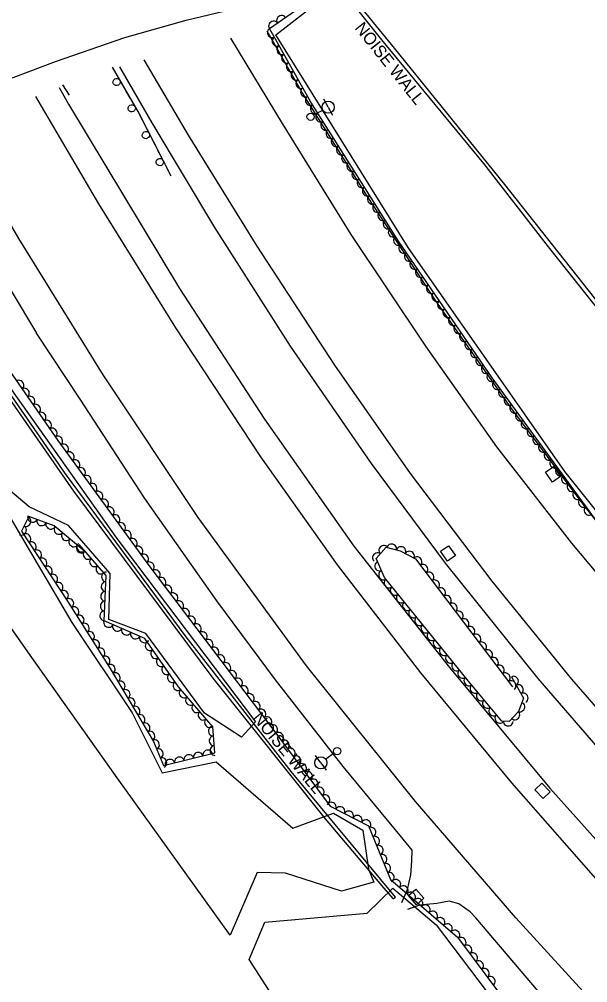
# Model space of a CAD drawing. Extents: x 1722896 to 1754269, y 648279 to 666297.
# Drawn here: x 1728099.4 to 1728333.4, y 653200.9 to 653597.2 of the extents above; entities that cross this region are included whole.
import ezdxf

# ---------------------------------------------------------------- set-up
doc = ezdxf.new("R2010")
doc.units = 0
for name, color, linetype in [('DESIGN - CENTERLINE - Proposed', 7, 'Continuous'), ('DESIGN - SCRATCH - User 1', 7, 'Continuous'), ('SURVEY - CENTERLINE - Preliminary', 7, 'Continuous'), ('SURVEY - CENTERLINE - Preliminary Text', 7, 'Continuous'), ('SURVEY - DRAINAGE - Natural Features', 7, 'Continuous'), ('SURVEY - DTM - Breaklines', 7, 'Continuous'), ('SURVEY - VEGETATION - Features with Text', 7, 'Continuous')]:
    doc.layers.add(name, color=color, linetype=linetype)

msp = doc.modelspace()

# ---------------------------------------------------------------- linework, layer by layer
at = {"layer": 'DESIGN - CENTERLINE - Proposed'}
msp.add_lwpolyline([(1728001.32, 653590.44), (1728014.96, 653563.21), (1728028.46, 653541.65), (1728048.12, 653551.41), (1728066.45, 653560.89), (1728086.6, 653569.4), (1728114.32, 653579.78), (1728142.79, 653589.66), (1728168.13, 653596.78), (1728193.26, 653602.88), (1728218.17, 653607.74), (1728220.25, 653608.21), (1728206.07, 653633.29), (1728191.6, 653659.26), (1728168.29, 653654.22), (1728140.02, 653647.08), (1728113.85, 653638.91), (1728088.89, 653630.48), (1728063.4, 653620.21), (1728040.53, 653609.86), (1728020.46, 653599.75), (1728001, 653590.49)], dxfattribs=at)
at = {"layer": 'DESIGN - SCRATCH - User 1'}
for points in [[(1728428.74, 653361.93), (1728406.3, 653391.77), (1728317.18, 653503.56), (1728290.55, 653537.9), (1728248.62, 653588.79), (1728233.21, 653608.07), (1728234.63, 653608.76), (1728253.66, 653585.32), (1728299.08, 653529.28), (1728412.98, 653385.46), (1728429.59, 653362.96), (1728428.74, 653361.93)], [(1728137.64, 653577.53), (1728148.71, 653558.26), (1728161.74, 653532.85)], [(1728137.64, 653577.53), (1728138.81, 653575.49)], [(1728139.61, 653574.11), (1728141.9, 653570.12)], [(1728120.12, 653565.92), (1728117.29, 653570.21)], [(1728117.95, 653569.22), (1728117.29, 653570.21)], [(1728120.12, 653565.92), (1728118.83, 653567.88)], [(1728142.7, 653568.73), (1728143.86, 653566.69)], [(1728143.86, 653566.69), (1728145.04, 653564.66)], [(1728145.83, 653563.27), (1728148.12, 653559.28)], [(1728148.9, 653557.88), (1728149.98, 653555.79)], [(1728149.98, 653555.79), (1728151.05, 653553.7)], [(1728151.78, 653552.28), (1728153.88, 653548.18)], [(1728154.61, 653546.76), (1728155.68, 653544.67)], [(1728155.68, 653544.67), (1728156.75, 653542.58)], [(1728031.2, 653540.86), (1728082.37, 653459.64), (1728121.7, 653403.09), (1728179.04, 653326.18), (1728225.29, 653268.33), (1728249.34, 653239.9), (1728253.28, 653235.39), (1728254.28, 653236.06), (1728211.36, 653287.79), (1728168.1, 653343.16), (1728118.43, 653410.27), (1728083.25, 653460.87), (1728032.71, 653541.31), (1728031.2, 653540.86)], [(1728157.48, 653541.15), (1728159.58, 653537.06)], [(1728160.31, 653535.64), (1728161.38, 653533.55)], [(1728161.38, 653533.55), (1728161.74, 653532.85)]]:
    msp.add_lwpolyline(points, dxfattribs=at)
for centre, start, end in [((1728139.44, 653571.39), 143.1405, 143.1307), ((1728145.67, 653560.55), 143.1405, 143.1307), ((1728151.48, 653549.57), 140.4082, 140.3984), ((1728157.19, 653538.44), 140.4082, 140.3984)]:
    msp.add_arc(centre, 1.5, start, end, dxfattribs=at)
at = {"layer": 'SURVEY - CENTERLINE - Preliminary'}
for points in [[(1729025.44, 652938.98), (1728983.05, 652950.75), (1728945.21, 652967.39), (1728897.36, 652978.41), (1728828.06, 653007.8), (1728765.82, 653035.37), (1728696.37, 653073.67), (1728627.12, 653119.03), (1728560.75, 653167.91), (1728519.89, 653201.22), (1728463.57, 653252.92), (1728393.97, 653323.6), (1728323.9, 653411.12), (1728259.5, 653503.26), (1728204.97, 653590.83), (1728225.69, 653606.96)], [(1728084.35, 653461.22), (1728139.16, 653384.23), (1728196.57, 653308.25), (1728190.9, 653301.92), (1728175.64, 653311.71), (1728151.42, 653344.61), (1728136.22, 653350.28), (1728136.75, 653369.16), (1728119.69, 653389.02), (1728103.52, 653396.64), (1728089.21, 653408.64)], [(1728095.28, 653392.93), (1728120.97, 653349.05), (1728145.86, 653311.91), (1728158.13, 653287.26), (1728180.42, 653291.82), (1728211.96, 653264.43), (1728228.77, 653270.59), (1728240.72, 653263.7), (1728243.12, 653247.62), (1728245.31, 653242.24), (1728232.05, 653238.56), (1728208.9, 653246.02), (1728197.32, 653246.25), (1728186.17, 653220.43), (1728139.7, 653285.24), (1728103.91, 653335.69), (1728059.11, 653399.34)], [(1728218.43, 653172.67), (1728194.02, 653210.47), (1728200.4, 653225.86), (1728242.62, 653229.58), (1728253.13, 653239.74), (1728271.02, 653224.75), (1728312.16, 653170.46)]]:
    msp.add_lwpolyline(points, dxfattribs=at)
at = {"layer": 'SURVEY - CENTERLINE - Preliminary Text'}
for points in [[(1728591.29, 653140.62), (1728556.87, 653167.66), (1728521.08, 653197.59), (1728489.14, 653225.65), (1728457.18, 653255.92), (1728435.12, 653277.55), (1728408.35, 653304.96), (1728384.03, 653332.36), (1728361.42, 653359.79), (1728331.47, 653397.77), (1728301.68, 653437.44), (1728270.9, 653481.32), (1728242.77, 653524.23), (1728215.81, 653567.09), (1728201.45, 653592.33)], [(1728186.39, 653589.42), (1728207.62, 653554.27), (1728235.91, 653508.6), (1728266.56, 653462.8), (1728295.87, 653421.26), (1728326.73, 653381.65), (1728358.07, 653344.29), (1728387.56, 653311.6), (1728420.72, 653276.81), (1728453.38, 653244.85), (1728488.14, 653212.65), (1728525.99, 653179.79), (1728567.76, 653145.91), (1728613.33, 653111.9), (1728660.86, 653079.8), (1728707.4, 653051.54), (1728753.51, 653026.84), (1728797.87, 653004.89), (1728842.78, 652985.62), (1728892.53, 652965.82), (1728952.16, 652946.23), (1729000.03, 652931.84)], [(1728956.15, 652890.93), (1728915.46, 652904.6), (1728871.78, 652920.62), (1728823.89, 652940.47), (1728779.83, 652961.06), (1728734.93, 652983.89), (1728687.55, 653010.92), (1728639.67, 653041), (1728595.92, 653071.26), (1728550.01, 653106), (1728501.04, 653147.67), (1728464.72, 653180.27), (1728431.32, 653212.21), (1728395.68, 653248.68), (1728358.05, 653289.84), (1728326.87, 653325.83), (1728293.99, 653366.06), (1728260.47, 653410.38), (1728229.33, 653454.87), (1728197.27, 653503.88), (1728169.01, 653549.54), (1728150.8, 653580.53)], [(1728947.46, 652883.31), (1728864.28, 652912.45), (1728794.44, 652942.17), (1728712.03, 652984.85), (1728645.42, 653025.14), (1728590.41, 653062.9), (1728551.73, 653092.05), (1728511.67, 653124.5), (1728471.84, 653159.8), (1728433.24, 653195.88), (1728392.62, 653236.52), (1728355.07, 653277.43), (1728312.97, 653326.06), (1728274.75, 653373.53), (1728244.36, 653414.5), (1728211.08, 653462.8), (1728179.82, 653511.6), (1728154.14, 653554.57), (1728140.81, 653577.59)], [(1728115.83, 653569.15), (1728119.68, 653562.24), (1728165.3, 653486.52), (1728200.29, 653432.7), (1728237.06, 653380.5), (1728276.45, 653330.5), (1728317.8, 653280.96), (1728361.72, 653232.05), (1728407.71, 653185.4), (1728458.34, 653137.42), (1728502.77, 653098.24), (1728548.52, 653061.79), (1728581.44, 653037.45), (1728613.09, 653016.15), (1728650.77, 652991.4), (1728678.59, 652974.11), (1728724.43, 652948.71), (1728774.85, 652923.69), (1728834.79, 652896.93), (1728870.6, 652882.15), (1728904.28, 652870.28), (1728927.75, 652862.44)], [(1728106.09, 653565.38), (1728132.01, 653521.27), (1728163.72, 653470.23), (1728198.73, 653417.17), (1728230.29, 653372.8), (1728264.51, 653328.43), (1728301.95, 653283.06), (1728340.47, 653239.31), (1728379.11, 653198.88), (1728422.78, 653155.92), (1728471.99, 653111.28), (1728522.12, 653069.47), (1728567.95, 653034.36), (1728615.7, 653001.31), (1728659.19, 652974.23), (1728715.79, 652941.63), (1728781.32, 652908.78), (1728851.78, 652878.35), (1728888.7, 652864.48), (1728918.71, 652854.37)], [(1728863.54, 652802.06), (1728821.49, 652820.38), (1728775.21, 652842.27), (1728720.82, 652870.99), (1728671.26, 652900.62), (1728624.08, 652930.96), (1728572.88, 652968.45), (1728532.23, 653000.37), (1728494.67, 653032.49), (1728463.45, 653061.14), (1728427.34, 653096.22), (1728393.97, 653130.25), (1728350.31, 653176.66), (1728303.78, 653227.57), (1728262.44, 653275.42), (1728217.62, 653331.31), (1728173.02, 653392.32), (1728133.95, 653450.97), (1728099.2, 653506.95), (1728072.75, 653552.44)], [(1728060.09, 653546.39), (1728085.43, 653502.93), (1728106.41, 653468.12)], [(1728256.89, 653233.86), (1728259.14, 653239.18), (1728260.5, 653245.28), (1728260.97, 653250.91), (1728261.09, 653255.46), (1728256.19, 653261.44), (1728232.72, 653289.78), (1728204.78, 653325.5), (1728180.74, 653357.92), (1728151.07, 653400.02), (1728124.39, 653440.96), (1728106.41, 653468.12)], [(1728822.2, 652809.15), (1728785.38, 652826.09), (1728738.16, 652850.48), (1728698.12, 652873), (1728662.52, 652894.65), (1728622.03, 652921.03), (1728580.49, 652949.91), (1728549.02, 652974.14), (1728513.15, 653002.82), (1728478.49, 653033.02), (1728441.34, 653068.11), (1728404.84, 653104.52), (1728364.13, 653144.9), (1728317.82, 653191.84), (1728287.29, 653227.58), (1728284.96, 653230.03), (1728280.31, 653233.34), (1728276.29, 653234.43), (1728271.25, 653233.44), (1728264.08, 653232.82), (1728259.23, 653230.96)]]:
    msp.add_lwpolyline(points, dxfattribs=at)
at = {"layer": 'SURVEY - DRAINAGE - Natural Features'}
for p, q in [((1728319.04, 653410.05), (1728319.04, 653410.05)), ((1728275.87, 653377.47), (1728275.87, 653377.47)), ((1728314.76, 653279.83), (1728314.76, 653279.83)), ((1728262.7, 653236.2), (1728262.7, 653236.2))]:
    msp.add_line(p, q, dxfattribs=at)
for points in [[(1728315.96, 653410.9), (1728319.2, 653413.24), (1728322.12, 653409.19), (1728318.88, 653406.85), (1728315.96, 653410.9)], [(1728272.79, 653378.35), (1728276.05, 653380.66), (1728278.95, 653376.59), (1728275.69, 653374.27), (1728272.79, 653378.35)], [(1728311.59, 653280.29), (1728314.52, 653283.02), (1728317.93, 653279.36), (1728315.01, 653276.63), (1728311.59, 653280.29)], [(1728259.54, 653236.75), (1728262.54, 653239.4), (1728265.85, 653235.66), (1728262.85, 653233.01), (1728259.54, 653236.75)]]:
    msp.add_lwpolyline(points, dxfattribs=at)
at = {"layer": 'SURVEY - DTM - Breaklines'}
for p, q in [((1728226.54, 653561.06), (1728224.74, 653564.35)), ((1728220.61, 653557.83), (1728224.34, 653559.86)), ((1728226.54, 653561.06), (1728228.33, 653557.77)), ((1728223.5, 653291.37), (1728221.33, 653294.43)), ((1728229, 653295.28), (1728225.54, 653292.82)), ((1728223.5, 653291.37), (1728225.66, 653288.31))]:
    msp.add_line(p, q, dxfattribs=at)
for centre, radius in [((1728226.54, 653561.06), 2.5), ((1728219.29, 653557.11), 1.5), ((1728230.23, 653296.14), 1.5), ((1728223.5, 653291.37), 2.5)]:
    msp.add_circle(centre, radius, dxfattribs=at)
at = {"layer": 'SURVEY - VEGETATION - Features with Text'}
for points in [[(1729008.8, 652937.3), (1728926.54, 652962.62), (1728823.57, 653007.24), (1728745.63, 653042.32), (1728684.48, 653077.21), (1728614.85, 653124.77), (1728554.42, 653169.63), (1728506.38, 653209.8), (1728456.48, 653257.37), (1728401.52, 653313.09), (1728374.97, 653343), (1728338.77, 653388.42), (1728294.08, 653449.68), (1728255.51, 653505.86), (1728219.4, 653563.08), (1728202.4, 653593.4), (1728225.17, 653609.3), (1728252.04, 653612.82), (1728291.34, 653612.92), (1728347.43, 653614.57)], [(1727994.33, 653516.85), (1728013.66, 653533.35), (1728037.42, 653543.36), (1728079.26, 653475.6), (1728115.22, 653423.89), (1728152.7, 653372.46), (1728202.11, 653307.39), (1728227.37, 653273.47), (1728243.18, 653265.48), (1728252.18, 653243.38), (1728279.8, 653219.67), (1728328.93, 653153.77), (1728352.37, 653128.19), (1728371.2, 653124.82), (1728375.12, 653115.19), (1728391.22, 653087.7), (1728408.28, 653065.38), (1728429.38, 653043.63), (1728462.87, 653013.53), (1728501.29, 652989.19), (1728548.96, 652952.31), (1728598.39, 652912.21)], [(1728126.36, 653378.28), (1728113.72, 653388.89), (1728103.37, 653392.73), (1728100.24, 653386.59), (1728119.29, 653357.84), (1728136.81, 653330.09), (1728154.57, 653300.17), (1728158.78, 653290.25), (1728179.86, 653295.44), (1728178.99, 653306.22), (1728164.86, 653322.66), (1728151.04, 653342.55), (1728134.36, 653349.73), (1728135.18, 653368.36), (1728124, 653381.2)], [(1728301.92, 653326.73), (1728306.95, 653317.96), (1728304.79, 653312.47), (1728301.06, 653308.37), (1728297.98, 653308.55), (1728284.34, 653324.97), (1728249.65, 653367.54), (1728246.29, 653375.33), (1728250.37, 653380.04), (1728256.13, 653378.56), (1728262.42, 653375.21), (1728302.32, 653322.65)]]:
    msp.add_lwpolyline(points, dxfattribs=at)
for centre, major_axis in [((1728203.99, 653594.52), (1.64, 1.15)), ((1728207.27, 653596.81), (1.64, 1.15)), ((1728203.4, 653591.61), (-0.98, 1.74)), ((1728205.35, 653588.12), (-0.98, 1.74)), ((1728207.31, 653584.63), (-0.98, 1.74)), ((1728209.27, 653581.14), (-0.98, 1.74)), ((1728211.22, 653577.65), (-0.98, 1.74)), ((1728213.18, 653574.17), (-0.98, 1.74)), ((1728215.14, 653570.68), (-0.98, 1.74)), ((1728217.09, 653567.19), (-0.98, 1.74)), ((1728219.05, 653563.7), (-0.98, 1.74)), ((1728221.15, 653560.3), (-1.07, 1.69)), ((1728223.29, 653556.92), (-1.07, 1.69)), ((1728225.42, 653553.53), (-1.07, 1.69)), ((1728227.56, 653550.15), (-1.07, 1.69)), ((1728229.69, 653546.77), (-1.07, 1.69)), ((1728231.83, 653543.38), (-1.07, 1.69)), ((1728233.96, 653540), (-1.07, 1.69)), ((1728236.1, 653536.62), (-1.07, 1.69)), ((1728238.23, 653533.24), (-1.07, 1.69)), ((1728240.37, 653529.85), (-1.07, 1.69)), ((1728242.5, 653526.47), (-1.07, 1.69)), ((1728244.64, 653523.09), (-1.07, 1.69)), ((1728246.77, 653519.71), (-1.07, 1.69)), ((1728248.91, 653516.32), (-1.07, 1.69)), ((1728251.04, 653512.94), (-1.07, 1.69)), ((1728253.18, 653509.56), (-1.07, 1.69)), ((1728255.31, 653506.18), (-1.07, 1.69)), ((1728257.56, 653502.87), (-1.13, 1.65)), ((1728259.83, 653499.57), (-1.13, 1.65)), ((1728262.09, 653496.28), (-1.13, 1.65)), ((1728264.36, 653492.98), (-1.13, 1.65)), ((1728266.62, 653489.68), (-1.13, 1.65)), ((1728268.88, 653486.38), (-1.13, 1.65)), ((1728271.15, 653483.08), (-1.13, 1.65)), ((1728273.41, 653479.79), (-1.13, 1.65)), ((1728275.67, 653476.49), (-1.13, 1.65)), ((1728277.94, 653473.19), (-1.13, 1.65)), ((1728280.2, 653469.89), (-1.13, 1.65)), ((1728282.47, 653466.6), (-1.13, 1.65)), ((1728284.73, 653463.3), (-1.13, 1.65)), ((1728286.99, 653460), (-1.13, 1.65)), ((1728289.26, 653456.7), (-1.13, 1.65)), ((1728291.52, 653453.4), (-1.13, 1.65)), ((1728099.34, 653446.73), (1.14, -1.64)), ((1728293.79, 653450.11), (-1.13, 1.65)), ((1728101.62, 653443.44), (1.14, -1.64)), ((1728296.13, 653446.87), (-1.18, 1.62)), ((1728298.49, 653443.64), (-1.18, 1.62)), ((1728103.91, 653440.16), (1.14, -1.64)), ((1728300.85, 653440.4), (-1.18, 1.62)), ((1728106.19, 653436.88), (1.14, -1.64)), ((1728303.2, 653437.17), (-1.18, 1.62)), ((1728108.47, 653433.59), (1.14, -1.64)), ((1728305.56, 653433.94), (-1.18, 1.62)), ((1728110.76, 653430.31), (1.14, -1.64)), ((1728113.04, 653427.02), (1.14, -1.64)), ((1728307.92, 653430.71), (-1.18, 1.62)), ((1728310.28, 653427.48), (-1.18, 1.62)), ((1728115.33, 653423.74), (1.18, -1.62)), ((1728312.63, 653424.25), (-1.18, 1.62)), ((1728117.68, 653420.51), (1.18, -1.62)), ((1728314.99, 653421.02), (-1.18, 1.62)), ((1728120.04, 653417.28), (1.18, -1.62)), ((1728317.35, 653417.78), (-1.18, 1.62)), ((1728122.39, 653414.04), (1.18, -1.62)), ((1728319.71, 653414.55), (-1.18, 1.62)), ((1728124.75, 653410.81), (1.18, -1.62)), ((1728127.11, 653407.58), (1.18, -1.62)), ((1728322.06, 653411.32), (-1.18, 1.62)), ((1728324.42, 653408.09), (-1.18, 1.62)), ((1728129.46, 653404.34), (1.18, -1.62)), ((1728326.78, 653404.86), (-1.18, 1.62)), ((1728131.82, 653401.11), (1.18, -1.62)), ((1728329.14, 653401.63), (-1.18, 1.62)), ((1728134.17, 653397.88), (1.18, -1.62)), ((1728331.49, 653398.4), (-1.18, 1.62)), ((1728136.53, 653394.65), (1.18, -1.62)), ((1728138.88, 653391.41), (1.18, -1.62)), ((1728333.85, 653395.16), (-1.18, 1.62)), ((1728102.25, 653390.54), (-0.91, -1.78)), ((1728104.82, 653392.19), (-1.88, 0.7)), ((1728108.57, 653390.8), (-1.88, 0.7)), ((1728112.32, 653389.41), (-1.88, 0.7)), ((1728141.24, 653388.18), (1.18, -1.62)), ((1728100.44, 653386.97), (-0.91, -1.78)), ((1728102.22, 653383.61), (1.1, -1.67)), ((1728115.64, 653387.28), (-1.53, 1.29)), ((1728118.7, 653384.71), (-1.53, 1.29)), ((1728143.59, 653384.95), (1.18, -1.62)), ((1728104.43, 653380.28), (1.1, -1.67)), ((1728121.77, 653382.14), (-1.53, 1.29)), ((1728125.02, 653380.02), (-1.31, 1.51)), ((1728145.95, 653381.71), (1.18, -1.62)), ((1728252.68, 653379.45), (1.94, -0.5)), ((1728106.63, 653376.95), (1.1, -1.67)), ((1728124.83, 653379.57), (-1.53, 1.29)), ((1728127.65, 653377), (-1.31, 1.51)), ((1728148.31, 653378.48), (1.18, -1.62)), ((1728246.7, 653375.8), (1.31, 1.51)), ((1728249.31, 653378.82), (1.31, 1.51)), ((1728256.51, 653378.35), (1.77, -0.94)), ((1728260.04, 653376.47), (1.77, -0.94)), ((1728108.84, 653373.61), (1.1, -1.67)), ((1728130.28, 653373.99), (-1.31, 1.51)), ((1728150.66, 653375.25), (1.18, -1.62)), ((1728153.03, 653372.02), (1.21, -1.59)), ((1728247.63, 653372.22), (-0.79, 1.84)), ((1728263.21, 653374.16), (1.21, -1.59)), ((1728111.05, 653370.28), (1.1, -1.67)), ((1728132.91, 653370.97), (-1.31, 1.51)), ((1728135.15, 653367.82), (0.09, 2)), ((1728155.44, 653368.84), (1.21, -1.59)), ((1728249.21, 653368.55), (-0.79, 1.84)), ((1728265.63, 653370.98), (1.21, -1.59)), ((1728268.05, 653367.79), (1.21, -1.59)), ((1728113.26, 653366.94), (1.1, -1.67)), ((1728115.47, 653363.61), (1.1, -1.67)), ((1728134.98, 653363.82), (0.09, 2)), ((1728157.86, 653365.65), (1.21, -1.59)), ((1728251.48, 653365.29), (-1.26, 1.55)), ((1728270.47, 653364.61), (1.21, -1.59)), ((1728117.68, 653360.27), (1.1, -1.67)), ((1728134.8, 653359.83), (0.09, 2)), ((1728160.28, 653362.47), (1.21, -1.59)), ((1728254.01, 653362.19), (-1.26, 1.55)), ((1728272.89, 653361.42), (1.21, -1.59)), ((1728119.87, 653356.93), (1.07, -1.69)), ((1728134.63, 653355.83), (0.09, 2)), ((1728162.7, 653359.28), (1.21, -1.59)), ((1728165.12, 653356.1), (1.21, -1.59)), ((1728256.53, 653359.09), (-1.26, 1.55)), ((1728275.3, 653358.23), (1.21, -1.59)), ((1728122, 653353.54), (1.07, -1.69)), ((1728134.45, 653351.84), (0.09, 2)), ((1728167.54, 653352.91), (1.21, -1.59)), ((1728259.06, 653355.99), (-1.26, 1.55)), ((1728261.59, 653352.89), (-1.26, 1.55)), ((1728277.72, 653355.05), (1.21, -1.59)), ((1728280.14, 653351.86), (1.21, -1.59)), ((1728124.14, 653350.16), (1.07, -1.69)), ((1728169.96, 653349.72), (1.21, -1.59)), ((1728264.11, 653349.79), (-1.26, 1.55)), ((1728282.56, 653348.68), (1.21, -1.59)), ((1728126.27, 653346.78), (1.07, -1.69)), ((1728136.09, 653348.98), (-1.84, 0.79)), ((1728139.77, 653347.4), (-1.84, 0.79)), ((1728143.44, 653345.82), (-1.84, 0.79)), ((1728172.38, 653346.54), (1.21, -1.59)), ((1728266.64, 653346.69), (-1.26, 1.55)), ((1728284.98, 653345.49), (1.21, -1.59)), ((1728128.41, 653343.39), (1.07, -1.69)), ((1728130.54, 653340.01), (1.07, -1.69)), ((1728147.12, 653344.24), (-1.84, 0.79)), ((1728150.79, 653342.66), (-1.84, 0.79)), ((1728174.8, 653343.35), (1.21, -1.59)), ((1728177.22, 653340.17), (1.21, -1.59)), ((1728269.17, 653343.59), (-1.26, 1.55)), ((1728271.7, 653340.49), (-1.26, 1.55)), ((1728287.4, 653342.3), (1.21, -1.59)), ((1728132.68, 653336.63), (1.07, -1.69)), ((1728153.17, 653339.49), (-1.14, 1.64)), ((1728179.64, 653336.98), (1.21, -1.59)), ((1728274.22, 653337.39), (-1.26, 1.55)), ((1728289.82, 653339.12), (1.21, -1.59)), ((1728292.24, 653335.93), (1.21, -1.59)), ((1728134.81, 653333.25), (1.07, -1.69)), ((1728155.45, 653336.2), (-1.14, 1.64)), ((1728157.73, 653332.92), (-1.14, 1.64)), ((1728182.06, 653333.8), (1.21, -1.59)), ((1728276.75, 653334.29), (-1.26, 1.55)), ((1728294.65, 653332.75), (1.21, -1.59)), ((1728136.94, 653329.86), (1.02, -1.72)), ((1728160.01, 653329.63), (-1.14, 1.64)), ((1728184.48, 653330.61), (1.21, -1.59)), ((1728279.28, 653331.19), (-1.26, 1.55)), ((1728297.07, 653329.56), (1.21, -1.59)), ((1728138.98, 653326.42), (1.02, -1.72)), ((1728162.3, 653326.35), (-1.14, 1.64)), ((1728186.9, 653327.43), (1.21, -1.59)), ((1728189.32, 653324.24), (1.21, -1.59)), ((1728281.8, 653328.08), (-1.26, 1.55)), ((1728284.33, 653324.98), (-1.26, 1.55)), ((1728299.49, 653326.37), (1.21, -1.59)), ((1728302.91, 653324.99), (1, -1.73)), ((1728141.03, 653322.98), (1.02, -1.72)), ((1728164.58, 653323.06), (-1.14, 1.64)), ((1728191.74, 653321.06), (1.21, -1.59)), ((1728286.89, 653321.91), (-1.28, 1.54)), ((1728301.91, 653323.19), (1.21, -1.59)), ((1728304.9, 653321.52), (1, -1.73)), ((1728143.07, 653319.54), (1.02, -1.72)), ((1728145.11, 653316.1), (1.02, -1.72)), ((1728167.15, 653320), (-1.3, 1.52)), ((1728169.75, 653316.97), (-1.3, 1.52)), ((1728194.15, 653317.87), (1.21, -1.59)), ((1728289.44, 653318.83), (-1.28, 1.54)), ((1728306.9, 653318.06), (1, -1.73)), ((1728147.15, 653312.66), (1.02, -1.72)), ((1728172.36, 653313.93), (-1.3, 1.52)), ((1728196.57, 653314.69), (1.21, -1.59)), ((1728292, 653315.75), (-1.28, 1.54)), ((1728294.55, 653312.67), (-1.28, 1.54)), ((1728305.52, 653314.34), (-0.73, -1.86)), ((1728149.2, 653309.22), (1.02, -1.72)), ((1728174.97, 653310.9), (-1.3, 1.52)), ((1728198.99, 653311.5), (1.21, -1.59)), ((1728201.41, 653308.31), (1.21, -1.59)), ((1728297.11, 653309.6), (-1.28, 1.54)), ((1728303.45, 653311), (-1.34, -1.48)), ((1728151.24, 653305.78), (1.02, -1.72)), ((1728177.58, 653307.86), (-1.3, 1.52)), ((1728179.14, 653304.39), (-0.16, 1.99)), ((1728203.81, 653305.11), (1.19, -1.6)), ((1728300.61, 653308.4), (-2, 0.11)), ((1728153.28, 653302.35), (1.02, -1.72)), ((1728179.46, 653300.41), (-0.16, 1.99)), ((1728206.2, 653301.91), (1.19, -1.6)), ((1728155.15, 653298.82), (0.78, -1.84)), ((1728179.78, 653296.42), (-0.16, 1.99)), ((1728208.59, 653298.7), (1.19, -1.6)), ((1728156.71, 653295.13), (0.78, -1.84)), ((1728169.17, 653292.81), (1.94, 0.48)), ((1728173.05, 653293.76), (1.94, 0.48)), ((1728176.94, 653294.72), (1.94, 0.48)), ((1728210.98, 653295.49), (1.19, -1.6)), ((1728213.37, 653292.28), (1.19, -1.6)), ((1728158.27, 653291.45), (0.78, -1.84)), ((1728161.4, 653290.9), (1.94, 0.48)), ((1728165.28, 653291.85), (1.94, 0.48)), ((1728215.76, 653289.07), (1.19, -1.6)), ((1728218.15, 653285.87), (1.19, -1.6)), ((1728220.54, 653282.66), (1.19, -1.6)), ((1728222.92, 653279.45), (1.19, -1.6)), ((1728225.31, 653276.24), (1.19, -1.6)), ((1728227.87, 653273.23), (1.78, -0.9)), ((1728231.44, 653271.42), (1.78, -0.9)), ((1728235.01, 653269.62), (1.78, -0.9)), ((1728238.58, 653267.81), (1.78, -0.9)), ((1728242.15, 653266.01), (1.78, -0.9)), ((1728244.25, 653262.85), (0.75, -1.85)), ((1728245.76, 653259.15), (0.75, -1.85)), ((1728247.27, 653255.45), (0.75, -1.85)), ((1728248.78, 653251.74), (0.75, -1.85)), ((1728250.28, 653248.04), (0.75, -1.85)), ((1728251.79, 653244.33), (0.75, -1.85)), ((1728254.43, 653241.44), (1.52, -1.3)), ((1728257.47, 653238.84), (1.52, -1.3)), ((1728260.51, 653236.23), (1.52, -1.3)), ((1728263.54, 653233.63), (1.52, -1.3)), ((1728266.58, 653231.02), (1.52, -1.3)), ((1728269.61, 653228.42), (1.52, -1.3)), ((1728272.65, 653225.81), (1.52, -1.3)), ((1728275.68, 653223.21), (1.52, -1.3)), ((1728278.72, 653220.6), (1.52, -1.3)), ((1728281.34, 653217.61), (1.2, -1.6)), ((1728283.73, 653214.4), (1.2, -1.6)), ((1728286.12, 653211.2), (1.2, -1.6)), ((1728288.51, 653207.99), (1.2, -1.6)), ((1728290.9, 653204.78), (1.2, -1.6)), ((1728293.29, 653201.58), (1.2, -1.6))]:
    msp.add_ellipse(centre, major_axis=major_axis, ratio=0.940188, start_param=0, end_param=3.141593, dxfattribs=at)

# ---------------------------------------------------------------- texts
at = {"layer": 'DESIGN - SCRATCH - User 1'}
for rotation, p in [(308.5569, (1728237.22, 653593.51)), (309.7145, (1728195.07, 653309.63))]:
    msp.add_text('NOISE WALL', height=5, rotation=rotation, dxfattribs=at).set_placement(p)

doc.saveas('drawing.dxf')
